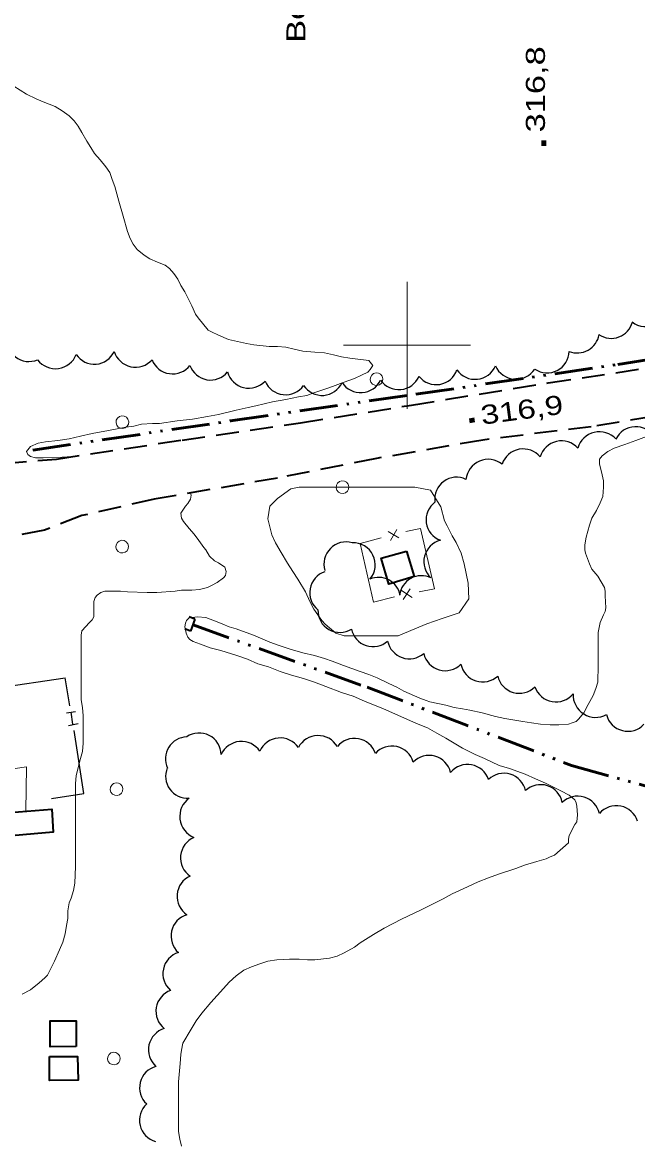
# Model space of a CAD drawing. Extents: x 240591 to 242335, y 5323482 to 5326937.
# Drawn here: x 241539.4 to 241636.3, y 5324674.7 to 5324850.8 of the extents above; entities that cross this region are included whole.
import ezdxf

# ---------------------------------------------------------------- set-up
doc = ezdxf.new("R2010")
doc.units = 0
doc.header["$LTSCALE"] = 1.2
for name, pattern in [('DASH_DOUBLE_DOT', [9.2, 5, -1.2, 0.3, -1.2, 0.3, -1.2]), ('LONG_DASHED', [7.5, 6, -1.5]), ('MEDIUM_DASHED', [4.5, 3, -1.5])]:
    doc.linetypes.add(name, pattern=pattern)
for name, color, linetype, lineweight in [('19', 7, 'Continuous', 13), ('2', 7, 'Continuous', 13), ('21', 7, 'Continuous', 53), ('26', 7, 'Continuous', 35), ('3', 7, 'Continuous', 140), ('31', 7, 'Continuous', 70), ('36', 7, 'Continuous', 13), ('37', 7, 'Continuous', 13), ('4', 7, 'DASH_DOUBLE_DOT', 53), ('44', 7, 'Continuous', 25), ('61', 7, 'Continuous', 13)]:
    doc.layers.add(name, color=color, linetype=linetype, lineweight=lineweight)

msp = doc.modelspace()

# ---------------------------------------------------------------- linework, layer by layer
at = {"layer": '19'}
msp.add_lwpolyline([(241538.3, 5324733.4), (241540.1, 5324733.7), (241540, 5324726.7)], dxfattribs=at)
at = {"layer": '2', "linetype": 'LONG_DASHED'}
for points in [[(241538.1, 5324840.8), (241540.1, 5324839.5), (241541.6, 5324838.8), (241542.7, 5324838.3), (241544.6, 5324837.6), (241545.7, 5324836.9), (241546.8, 5324836.1), (241547.6, 5324835.3), (241548.2, 5324834.5), (241548.8, 5324833.5), (241549.6, 5324832.1), (241550.2, 5324831.1), (241550.8, 5324830.2), (241551.7, 5324829.2), (241552.6, 5324828.1), (241553.2, 5324827.2), (241553.6, 5324826.1), (241554, 5324825), (241554.6, 5324822.7), (241555.3, 5324820.3), (241556, 5324817.9), (241556.4, 5324816.8), (241556.9, 5324815.9), (241557.5, 5324815.1), (241558.6, 5324814.2), (241559.5, 5324813.6), (241560.7, 5324813.1), (241561.9, 5324812.6), (241562.6, 5324812.1), (241563.3, 5324811.3), (241563.9, 5324810.4), (241564.4, 5324809.4), (241565, 5324808.4), (241566.1, 5324806.2), (241566.7, 5324804.9), (241567.1, 5324804.3), (241568.7, 5324802.4), (241569.2, 5324802.1), (241570.3, 5324801.6), (241571.9, 5324800.9)], [(241625.4, 5324721.7), (241623.2, 5324719.8), (241622.5, 5324719.5), (241621.9, 5324719.2), (241620.4, 5324718.8), (241618.5, 5324718.2), (241617.1, 5324717.7), (241614.4, 5324716.8), (241612.8, 5324716.2), (241611.2, 5324715.6), (241609.5, 5324714.8), (241607.1, 5324713.7), (241605.7, 5324712.9), (241604.2, 5324712.2), (241602.1, 5324711.1), (241599.1, 5324709.7), (241596.4, 5324708.3), (241594.7, 5324707.3), (241592.6, 5324706), (241591.7, 5324705.3), (241590.1, 5324704.4), (241589, 5324703.9), (241587.8, 5324703.6), (241585.5, 5324703.3), (241584.3, 5324703.3), (241583, 5324703.4), (241581.5, 5324703.4), (241579.5, 5324703.3), (241578.1, 5324703.1), (241576.8, 5324702.7), (241575.5, 5324702.2), (241574.3, 5324701.7), (241573.1, 5324700.8), (241572, 5324699.8), (241571.1, 5324698.8), (241569.1, 5324696.6), (241567.7, 5324694.9), (241566.8, 5324693.7), (241566, 5324692.4), (241564.7, 5324690.2), (241564.5, 5324689.1), (241564.4, 5324688.4), (241564.3, 5324687), (241564, 5324684.1), (241564, 5324682.5), (241564, 5324679.2), (241564, 5324676.3), (241564.2, 5324675.1), (241564.5, 5324674)]]:
    msp.add_lwpolyline(points, dxfattribs=at)
at = {"layer": '2'}
for points in [[(241571.9, 5324800.9), (241574.7, 5324800.3), (241575.9, 5324800.1), (241578.3, 5324799.8), (241579.6, 5324799.8), (241580.9, 5324799.7), (241582.2, 5324799.4), (241583.6, 5324799.1), (241585.5, 5324798.9), (241587, 5324798.8), (241588.4, 5324798.5), (241589.7, 5324798.2), (241591, 5324798), (241594, 5324797.6), (241594.6, 5324796.8), (241594.2, 5324796.2), (241593.8, 5324795.8), (241592.8, 5324795.3), (241591.7, 5324794.8), (241590.1, 5324794.2), (241587.7, 5324793.3), (241585.3, 5324792.5), (241584.2, 5324792.1), (241582.9, 5324791.9), (241580.9, 5324791.5), (241578.8, 5324791.1), (241576.2, 5324790.5), (241575, 5324790.2), (241573.1, 5324789.8), (241570.3, 5324789.1), (241568.6, 5324788.8), (241566.2, 5324788.4), (241563.8, 5324788.1), (241561, 5324787.7), (241559.9, 5324787.7), (241558.2, 5324787.6), (241557, 5324787.3), (241555.7, 5324787.1), (241553, 5324786.6), (241550.4, 5324786.1), (241548.6, 5324785.7), (241546.8, 5324785.3), (241545, 5324785), (241543.1, 5324784.8), (241541.9, 5324784.6), (241540.7, 5324784.1), (241540.1, 5324783.3), (241540.3, 5324782.8), (241540.7, 5324782.5), (241541.5, 5324782.3), (241542.7, 5324782.3), (241545.7, 5324782.4), (241547.3, 5324782.5)], [(241638.7, 5324786), (241636, 5324785), (241634.3, 5324784.4), (241632.6, 5324783.8), (241631.6, 5324783.3), (241630.7, 5324782.6), (241630.3, 5324782.1), (241630.3, 5324781.3), (241630.6, 5324780.1), (241630.9, 5324778.7), (241630.9, 5324777.7), (241630.8, 5324776.2), (241630.4, 5324775.2), (241629.8, 5324774), (241629.1, 5324772.8), (241628.7, 5324771.7), (241628.2, 5324769.8), (241628, 5324768.6), (241628, 5324767.8), (241628.1, 5324767.3), (241628.7, 5324765.6), (241629.1, 5324764.8), (241630, 5324763.7), (241631.1, 5324761.9), (241631.2, 5324761.3), (241631.2, 5324760.6), (241631.3, 5324758.7), (241631.2, 5324758.1), (241630.9, 5324757.6), (241630.4, 5324756.4), (241630.1, 5324754.8), (241630.1, 5324754.2), (241630.1, 5324751.6), (241630.1, 5324749.6), (241630, 5324747), (241629.7, 5324746), (241629.3, 5324744.9), (241628.5, 5324743.5), (241627.8, 5324742.2), (241627, 5324741.2), (241626.6, 5324740.8), (241626, 5324740.6), (241625.4, 5324740.4), (241623.9, 5324740.3), (241622.5, 5324740.3), (241621, 5324740.4), (241619.6, 5324740.6), (241618.2, 5324740.8), (241615.4, 5324741.3), (241613.9, 5324741.6), (241611.8, 5324742.2), (241609.9, 5324742.6), (241608.7, 5324742.8), (241607.4, 5324743), (241606.1, 5324743.4), (241603.6, 5324743.9), (241603, 5324744.1), (241602, 5324744.5), (241599.5, 5324745.6), (241598.4, 5324746.2), (241597.1, 5324746.8), (241595.3, 5324747.7), (241594, 5324748.2), (241592.6, 5324748.7), (241590, 5324749.6), (241588.2, 5324750.3), (241587, 5324750.7), (241585.4, 5324751.2), (241583.6, 5324751.6), (241581.6, 5324752.2), (241579.7, 5324752.8), (241578.4, 5324753.3), (241575.8, 5324754.4), (241573.1, 5324755.4), (241572, 5324755.7), (241571, 5324756.1), (241570.1, 5324756.5), (241568.3, 5324757.2), (241567, 5324757.3), (241565.7, 5324757.1), (241565.3, 5324756.7), (241565.1, 5324756.3), (241565, 5324755.7), (241565.2, 5324754.7), (241565.5, 5324754.1), (241565.8, 5324753.7), (241566.3, 5324753.4), (241567.5, 5324753), (241569, 5324752.4), (241570.7, 5324752), (241573.2, 5324751.2), (241574.9, 5324750.6)], [(241565.9, 5324776.8), (241566, 5324776.4), (241565.9, 5324775.8), (241565.5, 5324775.1), (241565.1, 5324774.7), (241564.4, 5324773.6), (241564.5, 5324772.8), (241564.8, 5324772.3), (241565.7, 5324771.2), (241566.5, 5324770.3), (241567.2, 5324769.3), (241568, 5324768.2), (241568.3, 5324767.8), (241568.9, 5324766.8), (241569.7, 5324766.1), (241570.3, 5324765.8), (241571.3, 5324765.1), (241571.5, 5324764.4), (241571.4, 5324763.8), (241571.1, 5324763.4), (241570.1, 5324762.7), (241569.2, 5324762.2), (241568.6, 5324761.9), (241567.3, 5324761.6), (241566.1, 5324761.5), (241564.5, 5324761.5), (241563.5, 5324761.3), (241560.6, 5324761.1), (241559.1, 5324761.1), (241556, 5324761.2), (241554.9, 5324761.3), (241553.8, 5324761.3), (241552.4, 5324761.3)], [(241552.4, 5324761.3), (241551.8, 5324761.1), (241551.2, 5324760.7), (241550.9, 5324760.3), (241550.7, 5324759.7), (241550.7, 5324759.1), (241550.7, 5324757.3), (241550.4, 5324756.8), (241550, 5324756.4), (241548.8, 5324755.1), (241548.7, 5324754.4), (241548.7, 5324753.9), (241548.7, 5324751.3), (241548.7, 5324748.8), (241548.7, 5324746.2), (241548.7, 5324744.2), (241548.9, 5324743), (241549, 5324741.7), (241549, 5324740.3), (241549, 5324737.4), (241548.9, 5324736.1), (241548.6, 5324735), (241547.9, 5324732.3), (241547.8, 5324731), (241547.8, 5324729.7), (241547.8, 5324726.8), (241547.8, 5324723.8), (241547.8, 5324720.7), (241547.8, 5324718), (241547.7, 5324715.4), (241547.5, 5324714.2), (241547.1, 5324713), (241546.8, 5324712.3), (241546.6, 5324711), (241546.6, 5324709.8), (241546.4, 5324708.7), (241546.2, 5324707.4), (241545.8, 5324706.1), (241545.3, 5324704.9), (241544.5, 5324703.1), (241543.4, 5324700.9), (241543, 5324700.5), (241542.1, 5324699.7), (241540.7, 5324698.6), (241539.4, 5324697.9)], [(241574.9, 5324750.6), (241576.5, 5324749.9), (241578.2, 5324749.4), (241580, 5324748.7), (241581.8, 5324748.1), (241583.7, 5324747.6), (241585.4, 5324747), (241587.2, 5324746.3), (241589.7, 5324745.4), (241591.5, 5324744.8), (241593.3, 5324744), (241596.3, 5324742.8), (241599, 5324741.6), (241601.5, 5324740.5), (241603.2, 5324739.8), (241604.7, 5324739), (241606.1, 5324738.2), (241608.7, 5324736.6), (241610.7, 5324735.6), (241612.2, 5324735), (241614.5, 5324733.9), (241616.1, 5324733.4), (241618.6, 5324732.5), (241620.2, 5324731.8), (241621.8, 5324731.1), (241624.2, 5324729.9), (241625.5, 5324729.2), (241626.4, 5324728.5), (241626.6, 5324728), (241626.7, 5324727.5), (241626.8, 5324726.1), (241626.7, 5324725), (241626.4, 5324724.6), (241625.5, 5324722.9), (241625.4, 5324722.3), (241625.4, 5324721.7), (241625.4, 5324721.7)]]:
    msp.add_lwpolyline(points, dxfattribs=at)
msp.add_lwpolyline([(241587.9, 5324777.7), (241589.6, 5324777.7), (241591.5, 5324777.7), (241594.2, 5324777.7), (241596.5, 5324777.7), (241598.3, 5324777.7), (241601.2, 5324777.7), (241603.7, 5324777.2), (241605.3, 5324774.6), (241605.9, 5324772.4), (241606.3, 5324771.6), (241607.1, 5324770), (241607.7, 5324769), (241608.5, 5324767.3), (241609, 5324765.6), (241609.6, 5324762.6), (241609.7, 5324760.1), (241608.2, 5324757.9), (241605.5, 5324757), (241603.1, 5324756.2), (241601.2, 5324755.4), (241598.6, 5324754.3), (241596.2, 5324754.3), (241594.2, 5324754.3), (241591.5, 5324754.3), (241590.1, 5324754.3), (241588.8, 5324754.7), (241587.1, 5324756.1), (241586.6, 5324756.7), (241585.3, 5324758.5), (241584.7, 5324759.7), (241584, 5324761.2), (241582.8, 5324763.2), (241582, 5324764.4), (241581.2, 5324765.7), (241580.2, 5324767.4), (241579.3, 5324768.9), (241578.7, 5324770.2), (241578.1, 5324772.7), (241578.4, 5324774.7), (241579.6, 5324775.9), (241581.7, 5324777.4), (241583, 5324777.7), (241583.8, 5324777.7)], close=True, dxfattribs=at)
at = {"layer": '21', "linetype": 'MEDIUM_DASHED', "lineweight": 35}
for points in [[(241536.5, 5324781.4), (241544.8, 5324782.1), (241564.6, 5324785.1), (241583.2, 5324787.8), (241600.7, 5324790.6), (241622.2, 5324794.1), (241642.3, 5324797.1)], [(241649.4, 5324790.5), (241629, 5324787.2), (241611.9, 5324785.1), (241595.2, 5324782.2), (241579.6, 5324779.1), (241560.2, 5324775.8), (241548.8, 5324773.2), (241542.9, 5324770.9), (241538.2, 5324770)]]:
    msp.add_lwpolyline(points, dxfattribs=at)
at = {"layer": '26'}
for p, q in [((241566.6, 5324756.9), (241565.7, 5324757.3)), ((241566.6, 5324756.9), (241565.9, 5324755)), ((241565.9, 5324755), (241565, 5324755.4))]:
    msp.add_line(p, q, dxfattribs=at)
at = {"layer": '3'}
for p, q in [((241621.5, 5324831.4), (241621.5, 5324832.2)), ((241609.8, 5324788.1), (241610.6, 5324788.3))]:
    msp.add_line(p, q, dxfattribs=at)
at = {"layer": '31', "lineweight": 35}
for points in [[(241599.9, 5324767.6), (241601.1, 5324763.6), (241597.1, 5324762.4), (241595.9, 5324766.5)], [(241536.2, 5324726.4), (241544.1, 5324727), (241544.3, 5324723.4), (241536.5, 5324722.7)], [(241547.9, 5324689.7), (241543.8, 5324689.6), (241543.8, 5324693.7), (241547.9, 5324693.7)], [(241543.7, 5324688.1), (241548.1, 5324688.1), (241548.2, 5324684.4), (241543.7, 5324684.3)]]:
    msp.add_lwpolyline(points, close=True, dxfattribs=at)
at = {"layer": '36'}
for centre in [(241595.2, 5324794.663), (241555.18, 5324787.903), (241589.83, 5324777.673), (241555.16, 5324768.323), (241554.27, 5324730.163), (241553.85, 5324687.773)]:
    msp.add_ellipse(centre, major_axis=(-0.463, 0.886), ratio=0.999959, dxfattribs=at)
at = {"layer": '37'}
for p, q in [((241598.7, 5324769.7), (241597, 5324770.7)), ((241597.4, 5324769.3), (241598.4, 5324771)), ((241599.8, 5324770.7), (241602.1, 5324771.2)), ((241600.8, 5324760.3), (241599.1, 5324761.4)), ((241599.4, 5324760), (241600.5, 5324761.7)), ((241594.7, 5324759.6), (241598, 5324760.4))]:
    msp.add_line(p, q, dxfattribs=at)
at = {"layer": '37', "lineweight": 25}
for p, q in [((241531.4, 5324745.5), (241546.2, 5324747.7)), ((241546.9, 5324743.3), (241546.2, 5324747.7)), ((241546.4, 5324742.2), (241547.8, 5324742.4)), ((241547.4, 5324740.4), (241547.1, 5324742.3)), ((241546.7, 5324740.2), (241548.2, 5324740.5))]:
    msp.add_line(p, q, dxfattribs=at)
at = {"layer": '37'}
for points in [[(241601.9, 5324761.2), (241604.3, 5324761.7), (241602.1, 5324771.2)], [(241594.7, 5324759.6), (241592.6, 5324768.8), (241595.9, 5324769.7)]]:
    msp.add_lwpolyline(points, dxfattribs=at)
at = {"layer": '37', "lineweight": 25}
msp.add_lwpolyline([(241544, 5324728.7), (241549.1, 5324729.5), (241547.6, 5324739.4)], dxfattribs=at)
at = {"layer": '4'}
for points in [[(241541.1, 5324783.5), (241572.2, 5324788.1), (241601.4, 5324792.3), (241633.2, 5324797), (241671.9, 5324803.1), (241713.4, 5324809.8), (241738.8, 5324813.5), (241748.8, 5324816.1)], [(241566.3, 5324756), (241593.7, 5324746.2), (241625.9, 5324733.9), (241657.8, 5324725), (241682, 5324721)]]:
    msp.add_lwpolyline(points, dxfattribs=at)
at = {"layer": '44'}
for centre, radius, start, end in [((241592.694, 5324796.021), 3.468, 212.83995, 334.72534), ((241630.28, 5324782.879), 3.518, 42.59928, 164.47914), ((241635.99, 5324783.709), 3.484, 31.50619, 153.5709), ((241580.015, 5324734.743), 3.483, 34.38457, 156.53172), ((241586.002, 5324735.095), 3.506, 30.60407, 152.57301), ((241591.717, 5324734.668), 3.488, 18.76732, 140.63979), ((241565.455, 5324732.197), 3.464, 157.91844, 273.55722), ((241567.276, 5324713.311), 3.488, 114.31184, 236.28567)]:
    msp.add_arc(centre, radius, start, end, dxfattribs=at)
for centre, major_axis, ratio, start_param, end_param in [((241637.564, 5324806.395), (2.876, 1.91), 0.997799, 3.4558394, 5.7876419), ((241632.147, 5324804.532), (3.246, 1.155), 0.998158, 3.7731488, 5.6815815), ((241626.818, 5324802.237), (0.953, 3.311), 0.997136, 3.0321511, 4.8323473), ((241540.477, 5324800.933), (-2.117, -2.771), 0.996059, 5.213755, 7.3369463), ((241544.646, 5324799.84), (0.272, -3.511), 0.998885, 5.2773569, 7.4016838), ((241550.77, 5324800.482), (0.214, -3.449), 0.995199, 5.2442387, 7.3649884), ((241557.237, 5324800.041), (-0.746, -3.401), 0.999806, 5.2167993, 7.348055), ((241622.06, 5324799.106), (3.067, 1.584), 0.99781, 3.6355403, 5.7892376), ((241563.083, 5324798.955), (2.131, 2.717), 0.999984, 2.5954025, 4.7218962), ((241569.077, 5324797.991), (-0.809, -3.357), 0.998992, 5.285566, 7.4065588), ((241610.703, 5324798.131), (-0.032, -3.48), 0.999692, 5.3309258, 7.4581336), ((241617.146, 5324798.262), (-0.245, -3.584), 0.994435, 5.2116691, 7.3305529), ((241575.103, 5324796.724), (-0.829, -3.375), 0.999805, 5.2194603, 7.3427391), ((241598.699, 5324796.508), (0.143, -3.48), 0.998524, 5.2719644, 7.3968928), ((241604.577, 5324797.272), (-0.051, -3.463), 0.999886, 5.4050376, 7.5355761), ((241580.851, 5324795.708), (-0.623, -3.432), 0.999285, 5.2919539, 7.4200561), ((241586.617, 5324795.615), (0.253, -3.485), 0.998261, 5.2201247, 7.3457349), ((241624.313, 5324781.467), (-0.68, 3.429), 0.997279, 5.2553863, 7.3797487), ((241612.792, 5324778.518), (-1.396, 3.26), 0.998664, 5.2194604, 7.3421181), ((241618.269, 5324780.202), (-0.465, 3.466), 0.998537, 5.2700283, 7.3952872), ((241607.788, 5324775.783), (-0.908, 3.347), 0.98886, 5.5689665, 7.7261313), ((241606.448, 5324772.553), (-3.433, 0.462), 0.991362, 5.4816089, 7.6364591), ((241590.383, 5324765.609), (-3.269, -1.151), 0.998208, 4.0885161, 6.242938), ((241591.507, 5324765.46), (-1.779, 2.983), 0.999864, 3.4677889, 5.7879348), ((241606.096, 5324765.968), (-0.851, -3.359), 0.998785, 3.6339578, 5.7908202), ((241588.137, 5324761.084), (-3.091, -1.583), 0.997389, 4.5525447, 6.703836), ((241595.511, 5324760.026), (-2.715, 2.149), 0.999866, 4.0019109, 5.7870693), ((241602.258, 5324760.28), (-2.807, -2.044), 0.998782, 3.6359832, 5.5335305), ((241589.416, 5324758.28), (3.457, 0.029), 0.999868, 3.1043181, 5.2634437), ((241594.646, 5324756.05), (-2.004, -2.832), 0.998745, 5.530603, 7.6199113), ((241600.357, 5324754.172), (-1.426, -3.193), 0.999017, 5.3395008, 7.4081847), ((241606.021, 5324752.299), (-1.181, -3.288), 0.999157, 5.2845987, 7.4095125), ((241611.887, 5324750.509), (-1.052, -3.321), 0.99714, 5.2174866, 7.3428113), ((241617.672, 5324748.751), (-1.246, -3.272), 0.999406, 5.3010803, 7.4220434), ((241623.426, 5324747.382), (-0.601, -3.442), 0.999979, 5.2150441, 7.345327), ((241629.682, 5324745.012), (-2.002, -2.933), 0.997804, 5.2629103, 7.3826229), ((241634.746, 5324742.737), (3.36, -0.864), 0.999031, 3.6374404, 5.7873375), ((241565.42, 5324734.932), (-1.552, -3.104), 0.998774, 3.6375, 5.6038946), ((241567.268, 5324735.544), (-3.079, 1.585), 0.999455, 3.6362943, 5.7884837), ((241573.92, 5324734.175), (-1.457, -3.18), 0.999984, 2.5935099, 4.7194229), ((241597.617, 5324733.454), (0.769, 3.407), 0.999995, 5.2175656, 7.3433707), ((241603.46, 5324731.987), (0.933, 3.362), 0.999656, 5.2211119, 7.348874), ((241609.51, 5324730.554), (0.609, 3.449), 0.994132, 5.2134185, 7.328022), ((241615.234, 5324729.169), (1.126, 3.31), 0.997736, 5.2591056, 7.3796182), ((241621.018, 5324727.391), (1.194, 3.274), 0.997732, 5.2576625, 7.386547), ((241567.781, 5324725.878), (-3.551, -0.241), 0.998907, 5.2795923, 7.4029865), ((241626.864, 5324725.565), (0.979, 3.357), 0.998446, 5.2192449, 7.3385092), ((241632.939, 5324724.058), (1.081, 3.342), 0.999698, 5.3292244, 7.4594441), ((241567.843, 5324719.365), (-3.494, 0.341), 0.997654, 5.2175173, 7.3435751), ((241566.322, 5324707.067), (-3.403, 0.758), 0.99909, 5.2169753, 7.3441975), ((241565.045, 5324701.143), (1.123, -3.301), 0.999995, 3.1178458, 5.244542), ((241563.963, 5324695.222), (-3.454, 0.548), 0.996637, 5.2172403, 7.3367771), ((241562.779, 5324689.157), (-3.41, 0.75), 0.999226, 5.2189937, 7.3438542), ((241561.386, 5324683.186), (-3.398, 0.818), 0.998062, 5.2163687, 7.3420006), ((241561.343, 5324678.055), (-3.383, -0.795), 0.999995, 5.2176411, 7.3484266)]:
    msp.add_ellipse(centre, major_axis=major_axis, ratio=ratio, start_param=start_param, end_param=end_param, dxfattribs=at)
at = {"layer": '61'}
for points in [[(241600, 5324810), (241600, 5324800), (241600, 5324790)], [(241590, 5324800), (241600, 5324800), (241610, 5324800)]]:
    msp.add_lwpolyline(points, dxfattribs=at)

# ---------------------------------------------------------------- texts
at = {"layer": '3'}
for s, rotation, width, p in [('316,8', 90, 1.35, (241621.7, 5324833.5)), ('316,9', 7.671, 1.3, (241611.8, 5324787.5))]:
    msp.add_text(s, height=3, rotation=rotation, dxfattribs=dict(at, width=width)).set_placement(p)
at = {"layer": '44', "width": 1.35}
msp.add_text('Bois', height=3, rotation=90, dxfattribs=at).set_placement((241584, 5324847.6))

doc.saveas('drawing.dxf')
